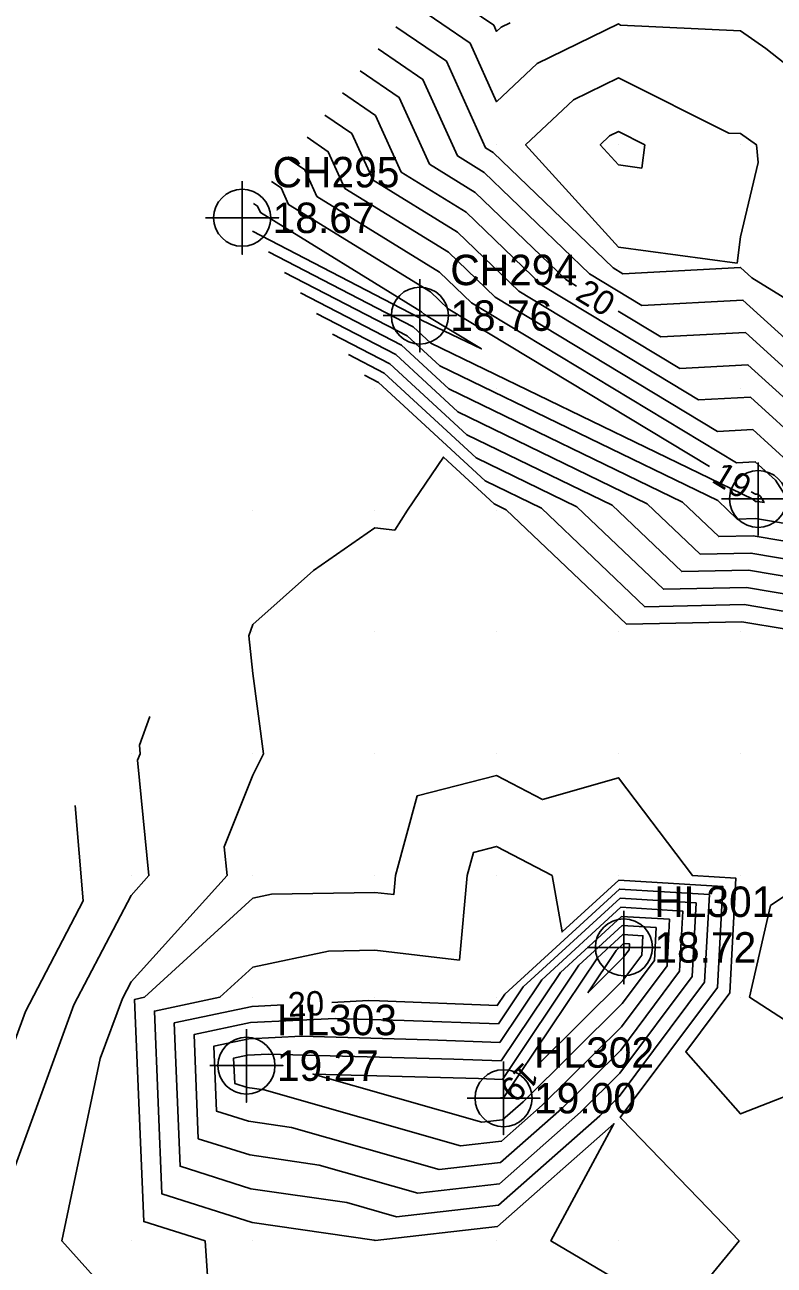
# Model space of a CAD drawing. Extents: x 2531902 to 2533249, y 715219 to 716099.
# Drawn here: x 2532801.3 to 2532862.8, y 715718 to 715819.8 of the extents above; entities that cross this region are included whole.
import ezdxf

# ---------------------------------------------------------------- set-up
doc = ezdxf.new("R2010")
doc.units = 0
for name, color, linetype in [('DTM Contours Major', 7, 'Continuous'), ('DTM Contours Major Text', 7, 'Continuous'), ('DTM Contours Minor', 7, 'Continuous'), ('Exist DTM QL2 LIDAR Elevation Point', 7, 'Continuous'), ('Exist DTM Regular Point CELL', 7, 'Continuous'), ('Exist DTM Regular Point Cogo Elevation', 7, 'Continuous'), ('Exist DTM Regular Point Cogo Number', 7, 'Continuous')]:
    doc.layers.add(name, color=color, linetype=linetype)

msp = doc.modelspace()

# ---------------------------------------------------------------- linework, layer by layer
at = {"layer": 'DTM Contours Major'}
for points in [[(2532846.55, 715798.4), (2532845.68, 715798.93), (2532838.25, 715806.09), (2532834.48, 715808.41), (2532832.01, 715813.88), (2532828.81, 715816.06)], [(2532857.46, 715783.58), (2532836.01, 715796.54), (2532834.58, 715797.91), (2532822.93, 715805.09), (2532822.32, 715806.45), (2532821.52, 715806.99)], [(2532821.28, 715801.21), (2532833.14, 715795.06), (2532834.59, 715793.72), (2532861.03, 715780.91), (2532861.24, 715780.71), (2532861.43, 715780.72), (2532861.95, 715780.63), (2532861.64, 715781.12), (2532861.43, 715781.31), (2532861.23, 715781.3), (2532860.89, 715781.51)], [(2532827.84, 715792.78), (2532830.78, 715791.25), (2532838.31, 715784.29), (2532846.58, 715780.28), (2532853.68, 715773.51), (2532860.49, 715773.66), (2532876.38, 715770.97), (2532877.15, 715769.95), (2532878.18, 715770.93), (2532878.3, 715771.33), (2532878.2, 715773.4), (2532876.91, 715773.51), (2532867.91, 715787.78), (2532860.41, 715794.59), (2532853.47, 715794.23), (2532849.97, 715796.34)], [(2532788.5, 715712.91), (2532789.19, 715714.22), (2532796.04, 715724.36), (2532801.35, 715738.85), (2532806.06, 715747.91), (2532805.42, 715755.75)], [(2532840.66, 715740.26), (2532850.08, 715748.89), (2532857.46, 715748.43), (2532857.07, 715741.25), (2532850.06, 715731.85), (2532848.47, 715730.28), (2532840.14, 715722.94), (2532831.79, 715721.98), (2532827.7, 715723.15), (2532819.84, 715724.29), (2532814.03, 715726.13), (2532813.54, 715737.9), (2532819.93, 715739.25), (2532822.5, 715739.38)], [(2532848.27, 715743.25), (2532850.36, 715745.16), (2532852, 715745.06), (2532851.92, 715743.47), (2532850.36, 715741.38), (2532843.46, 715734.55)], [(2532840.62, 715731.74), (2532840.6, 715731.71), (2532840.57, 715731.69), (2532840.55, 715731.69), (2532840.34, 715731.75), (2532840.54, 715731.74), (2532840.57, 715731.74), (2532848.27, 715743.25)], [(2532826.49, 715739.58), (2532829.49, 715739.73), (2532830.38, 715739.7), (2532840.05, 715739.34), (2532840.66, 715740.26)]]:
    msp.add_lwpolyline(points, dxfattribs=at)
at = {"layer": 'DTM Contours Minor'}
for points in [[(2532834.64, 715823.32), (2532839.76, 715819.82), (2532840, 715819.3), (2532840.36, 715819.64), (2532841.1, 715820)], [(2532833.18, 715821.51), (2532837.83, 715818.33), (2532840, 715813.53), (2532843.33, 715816.67), (2532850, 715819.92), (2532850.17, 715819.83), (2532860, 715819.36), (2532862.1, 715817.9), (2532870, 715811.65), (2532876.83, 715813.17), (2532880, 715816.74), (2532882.94, 715817.06), (2532884.15, 715820)], [(2532831.72, 715819.69), (2532835.89, 715816.85), (2532839.1, 715809.74), (2532839.72, 715809.37), (2532849.55, 715799.89), (2532850.36, 715799.4), (2532860.01, 715799.91), (2532860.94, 715799.06), (2532870, 715793.5)], [(2532829.15, 715791.09), (2532830.3, 715790.49), (2532839.05, 715782.4), (2532843.68, 715780.16), (2532852.17, 715772.07), (2532860.3, 715772.25), (2532870.07, 715770.59), (2532873.94, 715765.49), (2532879.14, 715770.42), (2532879.77, 715772.41), (2532879.22, 715782.84), (2532872.75, 715783.43), (2532869.17, 715789.12), (2532860.21, 715797.25), (2532851.92, 715796.81), (2532847.61, 715799.41), (2532838.98, 715807.73), (2532836.79, 715809.08), (2532833.95, 715815.36), (2532830.27, 715817.88)], [(2532859.73, 715800.27), (2532860, 715802.44), (2532861.47, 715808.53), (2532861.31, 715810), (2532860, 715810.91), (2532859.04, 715810.96), (2532850, 715815.5), (2532846.3, 715813.7), (2532842.38, 715810), (2532850, 715801.58), (2532859.73, 715800.27)], [(2532826.53, 715794.46), (2532831.25, 715792.01), (2532837.56, 715786.18), (2532849.47, 715780.41), (2532855.19, 715774.95), (2532860.68, 715775.07), (2532875.41, 715772.57), (2532866.66, 715786.45), (2532860.62, 715791.94), (2532855.02, 715791.64), (2532843.74, 715798.45), (2532837.51, 715804.46), (2532832.17, 715807.75), (2532830.07, 715812.39), (2532827.35, 715814.25)], [(2532825.22, 715796.15), (2532831.72, 715792.78), (2532836.82, 715788.06), (2532852.36, 715780.53), (2532856.7, 715776.39), (2532860.86, 715776.48), (2532872.04, 715774.59), (2532865.4, 715785.12), (2532860.82, 715789.28), (2532856.57, 715789.06), (2532841.81, 715797.97), (2532836.78, 715802.82), (2532829.86, 715807.09), (2532828.13, 715810.91), (2532825.89, 715812.44)], [(2532852.15, 715810), (2532850, 715811.08), (2532849.27, 715810.73), (2532848.5, 715810), (2532850, 715808.35), (2532851.91, 715808.09), (2532852.15, 715810)], [(2532823.91, 715797.84), (2532832.2, 715793.54), (2532836.08, 715789.95), (2532855.25, 715780.66), (2532858.22, 715777.83), (2532861.05, 715777.9), (2532868.68, 715776.6), (2532864.15, 715783.78), (2532861.02, 715786.62), (2532858.13, 715786.47), (2532839.87, 715797.49), (2532836.04, 715801.19), (2532827.55, 715806.42), (2532826.19, 715809.42), (2532824.44, 715810.62)], [(2532822.59, 715799.52), (2532832.67, 715794.3), (2532835.33, 715791.84), (2532858.14, 715780.78), (2532859.73, 715779.27), (2532861.24, 715779.31), (2532865.31, 715778.62), (2532862.89, 715782.45), (2532861.22, 715783.97), (2532859.68, 715783.89), (2532837.94, 715797.02), (2532835.31, 715799.55), (2532825.24, 715805.76), (2532824.25, 715807.93), (2532822.98, 715808.81)], [(2532819.97, 715802.9), (2532833.61, 715795.82), (2532833.84, 715795.61), (2532838.75, 715793.23), (2532834.07, 715796.06), (2532833.84, 715796.28), (2532820.62, 715804.43), (2532820.38, 715804.96), (2532820.06, 715805.18)], [(2532863.75, 715770.22), (2532860.11, 715770.84), (2532850.66, 715770.63), (2532840.79, 715780.03), (2532839.8, 715780.52), (2532835.64, 715784.36), (2532832.68, 715780), (2532831.64, 715778.36), (2532830, 715778.54), (2532824.96, 715775.04), (2532820, 715770.6), (2532819.67, 715769.67), (2532820, 715766.58), (2532820.86, 715760), (2532820, 715758.25), (2532817.65, 715752.35), (2532817.88, 715750), (2532810, 715741.27), (2532809.29, 715739.91), (2532807.48, 715734.97), (2532804.31, 715720), (2532810, 715713.67)], [(2532798.74, 715721.39), (2532805.32, 715739.38), (2532810, 715748.37), (2532811.47, 715750), (2532810.54, 715759.46), (2532810.76, 715760), (2532810.69, 715760.69), (2532811.53, 715763.06)], [(2532816.52, 715713.48), (2532816.08, 715720), (2532811.05, 715721.59), (2532810.29, 715739.83), (2532811.1, 715740), (2532820, 715748.13), (2532821.54, 715748.46), (2532830, 715748.62), (2532831.56, 715748.44), (2532831.7, 715750), (2532833.47, 715756.53), (2532840, 715758.21), (2532843.76, 715756.24), (2532850, 715758.03), (2532856.06, 715750), (2532859.64, 715749.78), (2532859.14, 715740.37), (2532855.52, 715735.52), (2532860, 715730.43), (2532866.88, 715733.12)], [(2532850, 715716.72), (2532844.45, 715720), (2532849.62, 715729.62), (2532840.06, 715721.19), (2532830.04, 715720.04), (2532829.95, 715720.06), (2532819.94, 715721.52), (2532812.54, 715723.86), (2532811.92, 715738.87), (2532817.29, 715740), (2532820, 715742.48), (2532826.21, 715743.79), (2532830, 715743.87), (2532836.94, 715743.06), (2532837.59, 715750), (2532838.1, 715751.9), (2532840, 715752.39), (2532844.55, 715750), (2532845.37, 715745.37), (2532850.03, 715749.63)], [(2532866.14, 715750), (2532862.47, 715747.53), (2532860.75, 715740), (2532870, 715734.03)], [(2532850.03, 715749.63), (2532858.55, 715749.1), (2532858.11, 715740.81), (2532850.14, 715730.14), (2532850.27, 715730), (2532857.32, 715722.68), (2532859.89, 715720), (2532855.43, 715714.57)], [(2532842.18, 715740.86), (2532850.14, 715748.14), (2532856.37, 715747.75), (2532856.04, 715741.7), (2532850.12, 715733.76), (2532846.89, 715730.57), (2532840.23, 715724.69), (2532833.54, 715723.92), (2532825.44, 715726.23), (2532819.74, 715727.06), (2532815.52, 715728.39), (2532815.17, 715736.94), (2532819.8, 715737.92), (2532826.74, 715738.26), (2532832.41, 715738.11), (2532840.15, 715737.82), (2532842.18, 715740.86)], [(2532843.7, 715741.45), (2532850.2, 715747.4), (2532855.27, 715747.08), (2532855.01, 715742.14), (2532850.18, 715735.67), (2532845.32, 715730.85), (2532840.32, 715726.44), (2532835.29, 715725.86), (2532823.18, 715729.32), (2532819.64, 715729.83), (2532817.01, 715730.66), (2532816.79, 715735.98), (2532819.68, 715736.58), (2532823.99, 715736.8), (2532834.45, 715736.52), (2532840.26, 715736.3), (2532843.7, 715741.45)], [(2532845.23, 715742.05), (2532850.25, 715746.65), (2532854.18, 715746.41), (2532853.98, 715742.58), (2532850.24, 715737.57), (2532843.75, 715731.14), (2532840.4, 715728.19), (2532837.04, 715727.81), (2532820.92, 715732.4), (2532819.53, 715732.6), (2532818.51, 715732.93), (2532818.42, 715735.01), (2532819.55, 715735.25), (2532821.24, 715735.34), (2532836.48, 715734.93), (2532840.36, 715734.78), (2532845.23, 715742.05)], [(2532846.75, 715742.65), (2532850.31, 715745.91), (2532853.09, 715745.73), (2532852.95, 715743.02), (2532850.3, 715739.48), (2532842.17, 715731.43), (2532840.49, 715729.94), (2532838.79, 715729.75), (2532824.94, 715733.7), (2532838.51, 715733.33), (2532840.47, 715733.26), (2532846.75, 715742.65)], [(2532847.47, 715740.37), (2532849.8, 715743.84), (2532850.42, 715744.41), (2532850.91, 715744.38), (2532850.88, 715743.91), (2532850.42, 715743.29), (2532847.47, 715740.37)]]:
    msp.add_lwpolyline(points, dxfattribs=at)
at = {"layer": 'Exist DTM QL2 LIDAR Elevation Point'}
for p, q in [((2532840, 715810), (2532840, 715810)), ((2532850, 715810), (2532850, 715810)), ((2532860, 715810), (2532860, 715810)), ((2532840, 715800), (2532840, 715800)), ((2532850, 715800), (2532850, 715800)), ((2532860, 715800), (2532860, 715800)), ((2532830, 715790), (2532830, 715790)), ((2532840, 715790), (2532840, 715790)), ((2532850, 715790), (2532850, 715790)), ((2532860, 715790), (2532860, 715790)), ((2532820, 715780), (2532820, 715780)), ((2532830, 715780), (2532830, 715780)), ((2532840, 715780), (2532840, 715780)), ((2532850, 715780), (2532850, 715780)), ((2532820, 715770), (2532820, 715770)), ((2532830, 715770), (2532830, 715770)), ((2532840, 715770), (2532840, 715770)), ((2532850, 715770), (2532850, 715770)), ((2532860, 715770), (2532860, 715770)), ((2532810, 715760), (2532810, 715760)), ((2532820, 715760), (2532820, 715760)), ((2532830, 715760), (2532830, 715760)), ((2532840, 715760), (2532840, 715760)), ((2532850, 715760), (2532850, 715760)), ((2532860, 715760), (2532860, 715760)), ((2532810, 715750), (2532810, 715750)), ((2532820, 715750), (2532820, 715750)), ((2532830, 715750), (2532830, 715750)), ((2532840, 715750), (2532840, 715750)), ((2532850, 715750), (2532850, 715750)), ((2532860, 715750), (2532860, 715750)), ((2532810, 715740), (2532810, 715740)), ((2532820, 715740), (2532820, 715740)), ((2532830, 715740), (2532830, 715740)), ((2532840, 715740), (2532840, 715740)), ((2532860, 715740), (2532860, 715740)), ((2532850, 715730), (2532850, 715730)), ((2532860, 715730), (2532860, 715730)), ((2532810, 715720), (2532810, 715720)), ((2532820, 715720), (2532820, 715720)), ((2532830, 715720), (2532830, 715720)), ((2532840, 715720), (2532840, 715720)), ((2532850, 715720), (2532850, 715720)), ((2532860, 715720), (2532860, 715720))]:
    msp.add_line(p, q, dxfattribs=at)
at = {"layer": 'Exist DTM Regular Point CELL'}
for points in [[(2532819.12, 715807), (2532819.12, 715801), (2532819.12, 715804), (2532822.12, 715804), (2532816.12, 715804)], [(2532833.7, 715798.97), (2532833.7, 715792.97), (2532833.7, 715795.97), (2532836.7, 715795.97), (2532830.7, 715795.97)], [(2532861.46, 715783.92), (2532861.46, 715777.92), (2532861.46, 715780.92), (2532864.46, 715780.92), (2532858.46, 715780.92)], [(2532850.44, 715747.1), (2532850.44, 715741.1), (2532850.44, 715744.1), (2532853.44, 715744.1), (2532847.44, 715744.1)], [(2532819.47, 715737.39), (2532819.47, 715731.39), (2532819.47, 715734.39), (2532822.47, 715734.39), (2532816.47, 715734.39)], [(2532840.57, 715734.72), (2532840.57, 715728.72), (2532840.57, 715731.72), (2532843.57, 715731.72), (2532837.57, 715731.72)]]:
    msp.add_lwpolyline(points, dxfattribs=at)
for centre in [(2532819.12, 715804), (2532833.7, 715795.97), (2532861.46, 715780.92), (2532850.44, 715744.1), (2532819.47, 715734.39), (2532840.57, 715731.72)]:
    msp.add_circle(centre, 2.34, dxfattribs=at)

# ---------------------------------------------------------------- texts
at = {"layer": 'DTM Contours Major Text'}
for s, rotation, p in [('20', 328.8688, (2532846.35, 715797.36)), ('19', 328.8688, (2532857.54, 715782.36)), ('20', 2.845, (2532822.92, 715738.4)), ('19', 224.721, (2532842.26, 715734.77))]:
    msp.add_text(s, height=2, rotation=rotation, dxfattribs=at).set_placement(p)
at = {"layer": 'Exist DTM Regular Point Cogo Elevation'}
for s, p in [('18.67', (2532821.62, 715802.75)), ('18.76', (2532836.2, 715794.72)), ('18.72', (2532852.94, 715742.85)), ('19.27', (2532821.97, 715733.14)), ('19.00', (2532843.07, 715730.47))]:
    msp.add_text(s, height=2.5, dxfattribs=at).set_placement(p)
at = {"layer": 'Exist DTM Regular Point Cogo Number'}
for s, p in [('CH295', (2532821.62, 715806.5)), ('CH294', (2532836.2, 715798.47)), ('HL301', (2532852.94, 715746.6)), ('HL303', (2532821.97, 715736.89)), ('HL302', (2532843.07, 715734.22))]:
    msp.add_text(s, height=2.5, dxfattribs=at).set_placement(p)

doc.saveas('drawing.dxf')
